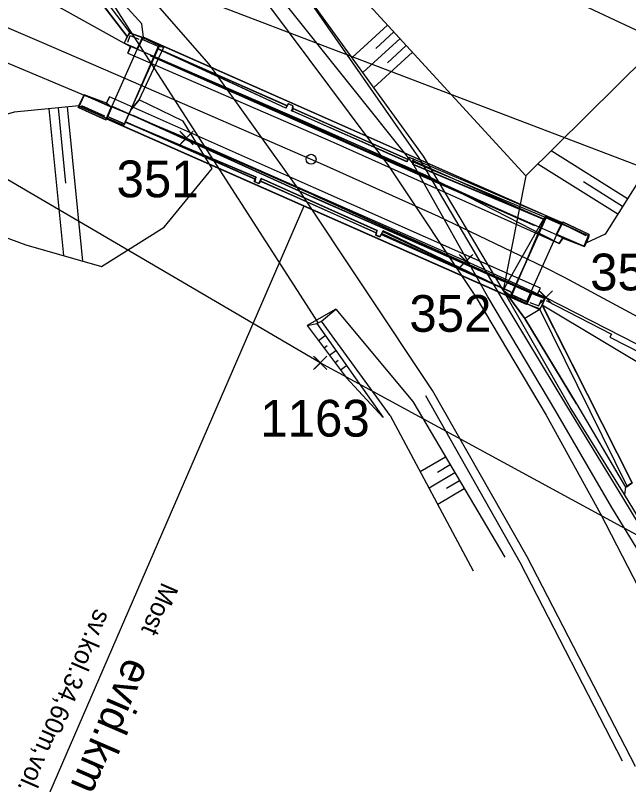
# Model space of a CAD drawing. Extents: x -866402 to -860377, y -1041908 to -1038598.
# Drawn here: x -865573.1 to -865523.1, y -1039760 to -1039697.3 of the extents above; entities that cross this region are included whole.
import ezdxf

# ---------------------------------------------------------------- set-up
doc = ezdxf.new("R2010")
doc.units = 0
for name, color, linetype in [('PS 02 trasa', 7, 'Continuous'), ('SZDC', 7, 'Continuous'), ('Vrstva 1', 7, 'Continuous'), ('Vrstva 17', 7, 'Continuous'), ('Vrstva 18', 7, 'Continuous'), ('Vrstva 19', 7, 'Continuous'), ('Vrstva 48', 7, 'Continuous'), ('Vrstva 49', 7, 'Continuous'), ('Vrstva 51', 7, 'Continuous'), ('Vrstva 60', 7, 'Continuous')]:
    doc.layers.add(name, color=color, linetype=linetype)

msp = doc.modelspace()

# ---------------------------------------------------------------- linework, layer by layer
at = {"layer": 'PS 02 trasa'}
msp.add_lwpolyline([(-865628.186, -1039677.875), (-865605.513, -1039687.522), (-865582.188, -1039697.609), (-865559.135, -1039707.282), (-865536.33, -1039717.326), (-865529.815, -1039720.29), (-865517.478, -1039726.612), (-865515.91, -1039727.725), (-865511.274, -1039730.03), (-865496.482, -1039740.501), (-865475.382, -1039758.328), (-865458.857, -1039776.794), (-865444.733, -1039796.935), (-865433.238, -1039818.954), (-865429.288, -1039825.714), (-865424.652, -1039842.039), (-865418.669, -1039865.775), (-865413.421, -1039890.201), (-865408.642, -1039914.815), (-865404.584, -1039939.796), (-865398.64, -1039963.996), (-865396.046, -1039975.04), (-865392.507, -1039988.179), (-865384.792, -1040012.105)], dxfattribs=at)
at = {"layer": 'SZDC'}
for points in [[(-865624.73, -1039668.72), (-865611.2, -1039674.78), (-865606.77, -1039664.52), (-865582.19, -1039686.68), (-865522.1, -1039709.6), (-865498.95, -1039712.74), (-865494.8, -1039723.92), (-865492.23, -1039729.63), (-865486.92, -1039727.63), (-865479.36, -1039733.06), (-865471.87, -1039746.72), (-865447.59, -1039774.17), (-865438.19, -1039786.93), (-865431.15, -1039801.77), (-865408.04, -1039829.99)], [(-865395.62, -1040020.69), (-865413.96, -1039944.15), (-865410.47, -1039918.35), (-865441.28, -1039903.04), (-865441.01, -1039880.27), (-865424.37, -1039862.92), (-865425.77, -1039860.85), (-865430.49, -1039853.5), (-865438.62, -1039843), (-865443.16, -1039806.76), (-865453.66, -1039802.74), (-865481.31, -1039769.11), (-865500.26, -1039751.7), (-865548.22, -1039725.62), (-865576.1, -1039709.31), (-865612.95, -1039689.68), (-865615.16, -1039688.82), (-865619.36, -1039687.18)]]:
    msp.add_lwpolyline(points, dxfattribs=at)
at = {"layer": 'Vrstva 1'}
for points in [[(-865602.035, -1039686.089), (-865594.044, -1039689.529), (-865570.95, -1039699.457), (-865564.095, -1039702.423), (-865547.989, -1039709.434)], [(-865547.989, -1039709.434), (-865538.594, -1039713.659), (-865529.995, -1039717.786), (-865528.279, -1039718.647), (-865513.593, -1039726.561), (-865500.155, -1039735.067)]]:
    msp.add_lwpolyline(points, dxfattribs=at)
msp.add_circle((-865548.964, -1039709.009), 0.4, dxfattribs=at)
at = {"layer": 'Vrstva 17'}
for p, q in [((-865567.694, -1039704.638), (-865565.83, -1039705.476)), ((-865528.358, -1039714.345), (-865526.553, -1039715.224)), ((-865529.786, -1039720.53), (-865524.468, -1039723.281))]:
    msp.add_line(p, q, dxfattribs=at)
for points in [[(-865563.916, -1039699.447), (-865563.729, -1039698.915), (-865563.011, -1039699.208)], [(-865531.137, -1039720.689), (-865530.397, -1039720.976), (-865530.172, -1039720.454)], [(-865524.468, -1039723.281), (-865524.608, -1039723.532), (-865519.267, -1039726.241)], [(-865523.573, -1039758.122), (-865531.907, -1039741.918), (-865539.598, -1039728.302)]]:
    msp.add_lwpolyline(points, dxfattribs=at)
at = {"layer": 'Vrstva 18'}
for p, q in [((-865569.684, -1039690.833), (-865563.748, -1039698.706)), ((-865563.958, -1039699.008), (-865569.745, -1039691.448)), ((-865565.627, -1039705.62), (-865562.712, -1039699.081)), ((-865561.433, -1039699.801), (-865562.77, -1039699.215)), ((-865562.753, -1039699.07), (-865562.712, -1039699.081)), ((-865562.687, -1039699.044), (-865528.507, -1039714.185)), ((-865528.5, -1039714.194), (-865562.675, -1039699.048)), ((-865560.981, -1039699.877), (-865562.643, -1039699.066)), ((-865564.215, -1039699.535), (-865563.688, -1039699.807)), ((-865550.069, -1039705.693), (-865563.681, -1039699.81)), ((-865563.129, -1039700.025), (-865528.968, -1039715.144)), ((-865562.989, -1039704.159), (-865560.981, -1039699.877)), ((-865551.039, -1039704.835), (-865561.487, -1039699.994)), ((-865550.898, -1039704.65), (-865561.483, -1039699.972)), ((-865561.428, -1039700.016), (-865550.911, -1039704.655)), ((-865551.014, -1039704.832), (-865561.428, -1039700.016)), ((-865561.336, -1039699.731), (-865561.402, -1039699.781)), ((-865565.659, -1039704.425), (-865567.467, -1039703.759)), ((-865564.259, -1039706.274), (-865567.905, -1039704.646)), ((-865565.617, -1039705.739), (-865565.197, -1039704.71)), ((-865548.757, -1039711.944), (-865565.197, -1039704.71)), ((-865541.153, -1039709.209), (-865550.591, -1039705.022)), ((-865550.591, -1039705.022), (-865550.497, -1039705.08)), ((-865541.048, -1039709.027), (-865550.506, -1039704.836)), ((-865550.47, -1039704.654), (-865550.497, -1039705.08)), ((-865550.451, -1039704.868), (-865541.051, -1039709.027)), ((-865564.198, -1039706.145), (-865565.544, -1039705.539)), ((-865563.477, -1039705.443), (-865548.809, -1039712.116)), ((-865548.614, -1039711.993), (-865563.477, -1039705.443)), ((-865541.169, -1039709.207), (-865550.497, -1039705.08)), ((-865565.615, -1039705.725), (-865565.617, -1039705.739)), ((-865531.404, -1039720.854), (-865565.617, -1039705.739)), ((-865531.398, -1039720.845), (-865565.615, -1039705.725)), ((-865553.503, -1039710.64), (-865564.095, -1039705.952)), ((-865564.095, -1039705.998), (-865553.472, -1039710.486)), ((-865564.081, -1039705.978), (-865553.516, -1039710.641)), ((-865553.457, -1039710.463), (-865564.081, -1039705.978)), ((-865540.706, -1039709.4), (-865529.963, -1039713.919)), ((-865529.963, -1039713.919), (-865540.702, -1039709.116)), ((-865528.507, -1039714.185), (-865540.628, -1039708.993)), ((-865543.586, -1039714.819), (-865553.051, -1039710.575)), ((-865553.045, -1039710.578), (-865543.597, -1039714.832)), ((-865553.601, -1039710.833), (-865553.236, -1039710.992)), ((-865553.566, -1039710.822), (-865553.221, -1039710.994)), ((-865553.1, -1039710.801), (-865543.644, -1039715.006)), ((-865553.094, -1039710.785), (-865543.647, -1039715.006)), ((-865548.757, -1039711.944), (-865530.967, -1039719.873)), ((-865533.24, -1039718.985), (-865548.809, -1039712.116)), ((-865548.614, -1039711.993), (-865533.24, -1039718.985)), ((-865549.569, -1039712.829), (-865571.937, -1039764.448)), ((-865532.624, -1039720.061), (-865529.797, -1039713.789)), ((-865528.587, -1039714.348), (-865529.882, -1039713.748)), ((-865526.294, -1039715.284), (-865529.842, -1039713.662)), ((-865528.968, -1039715.144), (-865528.5, -1039714.194)), ((-865528.507, -1039714.185), (-865528.587, -1039714.348)), ((-865528.559, -1039714.328), (-865528.587, -1039714.348)), ((-865528.5, -1039714.194), (-865528.507, -1039714.185)), ((-865543.597, -1039714.832), (-865543.719, -1039715.192)), ((-865532.723, -1039719.813), (-865543.219, -1039715.065)), ((-865543.152, -1039714.902), (-865532.723, -1039719.813)), ((-865532.625, -1039719.89), (-865543.096, -1039714.864)), ((-865543.333, -1039715.329), (-865543.364, -1039715.345)), ((-865543.333, -1039715.329), (-865543.25, -1039715.16)), ((-865543.25, -1039715.16), (-865532.568, -1039719.884)), ((-865526.327, -1039715.265), (-865526.294, -1039715.284)), ((-865533.296, -1039719.686), (-865532.624, -1039720.179)), ((-865532.914, -1039720.13), (-865530.308, -1039721.264)), ((-865531.404, -1039720.854), (-865530.967, -1039719.873)), ((-865531.332, -1039720.802), (-865530.958, -1039719.954)), ((-865530.967, -1039719.873), (-865530.958, -1039719.954)), ((-865530.53, -1039720.037), (-865530.258, -1039719.518)), ((-865529.883, -1039720.375), (-865530.53, -1039720.037)), ((-865532.651, -1039720.195), (-865532.624, -1039720.179)), ((-865531.317, -1039720.664), (-865531.392, -1039720.626)), ((-865530.308, -1039721.264), (-865530.119, -1039720.935)), ((-865530.119, -1039720.935), (-865522.778, -1039735.398)), ((-865527.312, -1039728.953), (-865531.54, -1039722.004)), ((-865527.312, -1039728.953), (-865523.336, -1039735.758))]:
    msp.add_line(p, q, dxfattribs=at)
for points in [[(-865563.748, -1039698.706), (-865562.643, -1039699.066), (-865562.759, -1039697.973), (-865569.47, -1039690.598), (-865569.684, -1039690.833)], [(-865563.766, -1039698.698), (-865563.748, -1039698.706), (-865563.958, -1039699.008), (-865564.215, -1039699.535), (-865564.212, -1039699.536), (-865563.766, -1039698.698)], [(-865563.766, -1039698.698), (-865562.753, -1039699.07), (-865563.146, -1039700.01), (-865564.212, -1039699.536)], [(-865562.712, -1039699.081), (-865561.336, -1039699.731), (-865564.227, -1039706.235)], [(-865563.129, -1039700.025), (-865563.147, -1039700.013), (-865562.768, -1039699.208), (-865562.77, -1039699.215), (-865562.687, -1039699.044), (-865562.675, -1039699.048), (-865563.129, -1039700.025)], [(-865562.768, -1039699.208), (-865561.533, -1039699.753), (-865561.427, -1039699.798)], [(-865564.212, -1039699.536), (-865563.681, -1039699.81), (-865563.918, -1039700.353), (-865563.919, -1039700.352), (-865563.688, -1039699.807), (-865563.681, -1039699.81)], [(-865563.667, -1039704.977), (-865561.402, -1039699.781), (-865560.981, -1039699.877)], [(-865561.427, -1039699.798), (-865561.483, -1039699.972), (-865561.487, -1039699.994), (-865561.433, -1039699.801), (-865561.427, -1039699.798)], [(-865563.918, -1039700.353), (-865547.158, -1039707.607), (-865528.744, -1039715.881)], [(-865562.072, -1039700.566), (-865545.209, -1039708.053), (-865530.739, -1039714.428), (-865545.117, -1039707.88), (-865562.072, -1039700.566)], [(-865567.467, -1039703.779), (-865567.926, -1039704.797), (-865567.956, -1039704.796), (-865567.903, -1039704.667), (-865567.905, -1039704.646), (-865567.467, -1039703.759), (-865567.467, -1039703.779)], [(-865565.701, -1039705.784), (-865565.275, -1039704.754), (-865567.467, -1039703.779)], [(-865565.659, -1039704.425), (-865565.403, -1039703.928), (-865565.657, -1039704.431)], [(-865565.275, -1039704.754), (-865565.659, -1039704.425), (-865565.657, -1039704.431), (-865565.275, -1039704.754)], [(-865530.258, -1039719.518), (-865548.763, -1039711.315), (-865565.403, -1039703.928)], [(-865562.989, -1039704.159), (-865563.667, -1039704.977), (-865564.259, -1039706.274)], [(-865567.926, -1039704.797), (-865565.701, -1039705.784), (-865565.691, -1039705.783), (-865567.956, -1039704.796)], [(-865567.903, -1039704.667), (-865565.635, -1039705.646), (-865565.691, -1039705.783)], [(-865565.615, -1039705.725), (-865565.544, -1039705.539), (-865565.544, -1039705.532), (-865565.186, -1039704.688), (-865565.197, -1039704.71)], [(-865565.186, -1039704.688), (-865548.78, -1039712.119), (-865530.958, -1039719.954)], [(-865550.444, -1039704.648), (-865550.799, -1039704.493), (-865550.843, -1039704.495), (-865551.039, -1039704.835), (-865551.014, -1039704.832), (-865550.911, -1039704.655), (-865550.898, -1039704.65), (-865550.799, -1039704.493)], [(-865550.444, -1039704.648), (-865550.47, -1039704.654), (-865550.843, -1039704.495)], [(-865550.444, -1039704.648), (-865550.506, -1039704.836), (-865550.451, -1039704.868), (-865550.591, -1039705.022)], [(-865565.635, -1039705.646), (-865565.627, -1039705.62), (-865564.227, -1039706.235), (-865564.259, -1039706.274)], [(-865565.544, -1039705.532), (-865564.297, -1039706.075), (-865564.197, -1039706.118), (-865564.095, -1039705.952), (-865564.095, -1039705.998), (-865564.198, -1039706.145), (-865564.197, -1039706.118)], [(-865528.744, -1039715.881), (-865539.33, -1039710.457), (-865550.069, -1039705.693)], [(-865540.942, -1039708.861), (-865540.968, -1039708.861), (-865541.169, -1039709.207), (-865541.153, -1039709.209), (-865541.051, -1039709.027), (-865541.048, -1039709.027), (-865540.942, -1039708.861)], [(-865540.942, -1039708.861), (-865540.596, -1039709.008), (-865540.628, -1039708.993), (-865540.968, -1039708.861)], [(-865540.631, -1039709.213), (-865540.702, -1039709.116), (-865540.706, -1039709.4), (-865540.621, -1039709.449)], [(-865540.596, -1039709.008), (-865540.631, -1039709.213), (-865529.881, -1039713.747)], [(-865529.964, -1039713.909), (-865540.621, -1039709.449), (-865540.628, -1039708.993)], [(-865553.472, -1039710.486), (-865553.457, -1039710.463), (-865553.516, -1039710.641), (-865553.503, -1039710.64), (-865553.566, -1039710.822), (-865553.601, -1039710.833), (-865553.472, -1039710.486)], [(-865553.045, -1039710.578), (-865553.051, -1039710.575), (-865553.094, -1039710.785), (-865553.1, -1039710.801), (-865553.221, -1039710.994), (-865553.236, -1039710.992), (-865553.045, -1039710.578)], [(-865529.842, -1039713.662), (-865530.16, -1039714.12), (-865533.296, -1039719.686)], [(-865532.624, -1039720.179), (-865529.842, -1039713.662), (-865529.834, -1039713.659), (-865532.651, -1039720.195)], [(-865532.568, -1039719.884), (-865529.797, -1039713.789), (-865528.559, -1039714.328), (-865531.392, -1039720.626)], [(-865529.881, -1039713.747), (-865529.882, -1039713.748), (-865529.964, -1039713.909), (-865529.963, -1039713.919)], [(-865529.797, -1039713.789), (-865529.881, -1039713.747), (-865529.963, -1039713.919)], [(-865529.834, -1039713.659), (-865528.524, -1039714.282), (-865528.512, -1039714.298)], [(-865528.512, -1039714.298), (-865528.436, -1039714.13), (-865528.442, -1039714.138), (-865528.938, -1039715.139), (-865528.946, -1039715.17), (-865528.44, -1039715.419), (-865528.445, -1039715.449)], [(-865528.442, -1039714.138), (-865526.301, -1039715.127), (-865526.727, -1039716.105), (-865528.938, -1039715.139)], [(-865526.301, -1039715.127), (-865526.327, -1039715.265), (-865528.512, -1039714.298)], [(-865528.436, -1039714.13), (-865526.301, -1039715.127), (-865526.301, -1039715.127)], [(-865543.597, -1039714.832), (-865543.586, -1039714.819), (-865543.647, -1039715.006), (-865543.644, -1039715.006), (-865543.698, -1039715.181)], [(-865543.364, -1039715.345), (-865543.096, -1039714.864), (-865543.152, -1039714.902), (-865543.219, -1039715.065), (-865543.25, -1039715.16)], [(-865543.333, -1039715.329), (-865543.698, -1039715.181), (-865543.719, -1039715.192), (-865543.364, -1039715.345)], [(-865528.445, -1039715.449), (-865528.744, -1039715.881), (-865528.44, -1039715.419)], [(-865528.445, -1039715.449), (-865526.657, -1039716.126), (-865526.727, -1039716.105)], [(-865526.657, -1039716.126), (-865526.51, -1039715.822), (-865526.294, -1039715.284)], [(-865530.308, -1039721.264), (-865531.54, -1039722.004), (-865532.914, -1039720.13), (-865533.296, -1039719.686)], [(-865532.624, -1039720.061), (-865532.658, -1039720.07), (-865532.625, -1039719.89), (-865532.568, -1039719.884), (-865532.624, -1039720.061)], [(-865532.658, -1039720.07), (-865531.317, -1039720.664), (-865531.398, -1039720.845), (-865531.404, -1039720.854)], [(-865531.392, -1039720.626), (-865532.5, -1039720.1), (-865532.624, -1039720.061)], [(-865530.958, -1039719.954), (-865530.934, -1039719.857), (-865530.53, -1039720.037)], [(-865530.958, -1039719.954), (-865529.913, -1039720.364), (-865530.287, -1039721.212)], [(-865532.651, -1039720.195), (-865531.365, -1039720.775), (-865531.332, -1039720.802), (-865530.287, -1039721.212)], [(-865530.119, -1039720.935), (-865529.883, -1039720.375), (-865529.913, -1039720.364)], [(-865522.778, -1039735.398), (-865530.113, -1039720.896), (-865530.308, -1039721.264), (-865523.178, -1039735.698)], [(-865530.308, -1039721.264), (-865530.287, -1039721.212), (-865530.119, -1039720.935), (-865530.113, -1039720.896)], [(-865523.336, -1039735.758), (-865523.178, -1039735.698), (-865522.778, -1039735.398), (-865523.336, -1039735.758)]]:
    msp.add_lwpolyline(points, dxfattribs=at)
at = {"layer": 'Vrstva 19'}
msp.add_line((-865548.375, -1039722.386), (-865569.31, -1039689.787), dxfattribs=at)
at = {"layer": 'Vrstva 48'}
for p, q in [((-865542.724, -1039698.064), (-865545.618, -1039700.714)), ((-865542.217, -1039698.617), (-865543.697, -1039699.972)), ((-865541.711, -1039699.17), (-865544.734, -1039701.939)), ((-865541.204, -1039699.723), (-865542.748, -1039701.137)), ((-865540.698, -1039700.276), (-865543.851, -1039703.164)), ((-865570.347, -1039704.888), (-865569.161, -1039716.875)), ((-865569.601, -1039704.814), (-865568.993, -1039710.955)), ((-865568.854, -1039704.74), (-865567.61, -1039717.316)), ((-865523.164, -1039712.235), (-865529.392, -1039708.318)), ((-865523.962, -1039713.504), (-865530.486, -1039709.402)), ((-865523.563, -1039712.87), (-865526.751, -1039710.865)), ((-865548.359, -1039723.798), (-865547.811, -1039723.387)), ((-865547.91, -1039724.398), (-865547.644, -1039724.199)), ((-865547.46, -1039724.998), (-865546.948, -1039724.615)), ((-865547.011, -1039725.599), (-865546.764, -1039725.414)), ((-865546.561, -1039726.199), (-865546.085, -1039725.843)), ((-865538.004, -1039733.309), (-865540.058, -1039734.525)), ((-865537.622, -1039733.954), (-865538.663, -1039734.57)), ((-865537.24, -1039734.599), (-865539.35, -1039735.848)), ((-865536.858, -1039735.245), (-865537.927, -1039735.877)), ((-865536.476, -1039735.89), (-865538.641, -1039737.172))]:
    msp.add_line(p, q, dxfattribs=at)
at = {"layer": 'Vrstva 49'}
for p, q in [((-865557.725, -1039681.679), (-865531.459, -1039710.367)), ((-865520.439, -1039699.444), (-865557.725, -1039681.679)), ((-865569.605, -1039696.548), (-865564.215, -1039699.535)), ((-865531.459, -1039710.367), (-865520.439, -1039699.444)), ((-865531.459, -1039710.367), (-865533.296, -1039719.686)), ((-865546.958, -1039721.237), (-865549.277, -1039722.571)), ((-865548.487, -1039722.424), (-865543.101, -1039730.091)), ((-865542.528, -1039729.914), (-865548.119, -1039722.208)), ((-865542.528, -1039729.914), (-865535.738, -1039742.591))]:
    msp.add_line(p, q, dxfattribs=at)
for points in [[(-865503.334, -1039775.787), (-865513.853, -1039752.044), (-865523.409, -1039736.376), (-865527.83, -1039729.225), (-865533.296, -1039719.686), (-865539.81, -1039708.77), (-865549.546, -1039695.264), (-865559.405, -1039682.9), (-865571.384, -1039668.393)], [(-865504.511, -1039776.323), (-865515.104, -1039752.612), (-865524.445, -1039737.419), (-865529.018, -1039729.562), (-865534.552, -1039720.241), (-865540.703, -1039709.298), (-865551.303, -1039696.014), (-865560.183, -1039683.627), (-865571.873, -1039669.006)], [(-865559.628, -1039683.056), (-865549.725, -1039695.193), (-865540.2, -1039708.863), (-865533.631, -1039720.013), (-865528.044, -1039729.277), (-865523.572, -1039736.607), (-865514.17, -1039752.162), (-865503.72, -1039775.991)], [(-865570.056, -1039689.548), (-865572.778, -1039688.733), (-865572.943, -1039689.205), (-865570.957, -1039691.99), (-865569.745, -1039691.448), (-865563.958, -1039699.008), (-865564.215, -1039699.535)], [(-865567.905, -1039704.646), (-865564.259, -1039706.274), (-865563.667, -1039704.977), (-865562.989, -1039704.159)], [(-865560.942, -1039714.562), (-865557.041, -1039709.775), (-865559.39, -1039705.892), (-865562.989, -1039704.159)], [(-865567.905, -1039704.646), (-865573.18, -1039705.168), (-865575.802, -1039705.931)], [(-865598.19, -1039711.027), (-865578.819, -1039713.575), (-865572.234, -1039716), (-865566.06, -1039717.757), (-865560.942, -1039714.562)], [(-865522.434, -1039711.074), (-865524.977, -1039715.118), (-865526.51, -1039715.822)], [(-865529.842, -1039713.662), (-865530.16, -1039714.12), (-865533.296, -1039719.686)], [(-865526.51, -1039715.822), (-865526.294, -1039715.284), (-865529.842, -1039713.662)], [(-865533.296, -1039719.686), (-865532.914, -1039720.13), (-865531.54, -1039722.004), (-865527.312, -1039728.953), (-865523.336, -1039735.758), (-865522.778, -1039735.398)], [(-865549.277, -1039722.571), (-865548.487, -1039722.424), (-865548.119, -1039722.208), (-865546.958, -1039721.237)], [(-865546.958, -1039721.237), (-865540.681, -1039728.787), (-865533.171, -1039741.473)], [(-865530.113, -1039720.896), (-865515.552, -1039729.624), (-865503.078, -1039738.987)], [(-865530.113, -1039720.896), (-865522.778, -1039735.398), (-865523.336, -1039735.758), (-865523.409, -1039736.376)], [(-865549.277, -1039722.571), (-865546.099, -1039726.817), (-865543.101, -1039730.091)]]:
    msp.add_lwpolyline(points, dxfattribs=at)
at = {"layer": 'Vrstva 51'}
for points in [[(-865594.041, -1039651.366), (-865576.667, -1039668.477), (-865562.916, -1039683.636), (-865552.35, -1039696.552), (-865542.647, -1039709.558), (-865535.504, -1039720.304), (-865529.785, -1039729.9), (-865525.355, -1039737.942), (-865517.417, -1039753.327), (-865506.655, -1039776.617)], [(-865522.517, -1039758.542), (-865531.337, -1039741.439), (-865539.073, -1039727.878), (-865550.042, -1039711.379), (-865557.285, -1039701.243), (-865581.186, -1039673.95), (-865599.347, -1039655.989)]]:
    msp.add_lwpolyline(points, dxfattribs=at)
at = {"layer": 'Vrstva 60'}
for p, q in [((-865558.685, -1039707.732), (-865559.685, -1039706.732)), ((-865558.685, -1039706.832), (-865559.685, -1039707.832)), ((-865559.585, -1039707.732), (-865558.585, -1039706.732)), ((-865559.585, -1039706.832), (-865558.585, -1039707.832)), ((-865559.135, -1039707.282), (-865559.135, -1039707.282)), ((-865535.88, -1039717.776), (-865536.88, -1039716.776)), ((-865535.88, -1039716.876), (-865536.88, -1039717.876)), ((-865536.78, -1039717.776), (-865535.78, -1039716.776)), ((-865536.78, -1039716.876), (-865535.78, -1039717.876)), ((-865536.33, -1039717.326), (-865536.33, -1039717.326)), ((-865529.365, -1039720.74), (-865530.365, -1039719.74)), ((-865529.365, -1039719.84), (-865530.365, -1039720.84)), ((-865530.265, -1039720.74), (-865529.265, -1039719.74)), ((-865530.265, -1039719.84), (-865529.265, -1039720.84)), ((-865529.815, -1039720.29), (-865529.815, -1039720.29)), ((-865547.77, -1039726.07), (-865548.77, -1039725.07)), ((-865548.67, -1039726.07), (-865547.67, -1039725.07)), ((-865547.77, -1039725.17), (-865548.77, -1039726.17)), ((-865548.67, -1039725.17), (-865547.67, -1039726.17)), ((-865548.22, -1039725.62), (-865548.22, -1039725.62))]:
    msp.add_line(p, q, dxfattribs=at)

# ---------------------------------------------------------------- texts
at = {"layer": 'Vrstva 18'}
for s, height, p in [('Most', 1.5, (-865561.12, -1039743.449)), ('sv.kol.34,60m,vol.v.4,40m', 1.5, (-865566.564, -1039745.599)), ('evid.km 3,760', 2.5, (-865564.057, -1039749.541))]:
    msp.add_text(s, height=height, rotation=246.57192, dxfattribs=at).set_placement(p)
at = {"layer": 'Vrstva 60'}
for s, p in [('351', (-865564.835, -1039712.115)), ('353', (-865526.209, -1039719.711)), ('352', (-865540.954, -1039723.09)), ('1163', (-865553.11, -1039731.64))]:
    msp.add_text(s, height=3, dxfattribs=at).set_placement(p)

doc.saveas('drawing.dxf')
